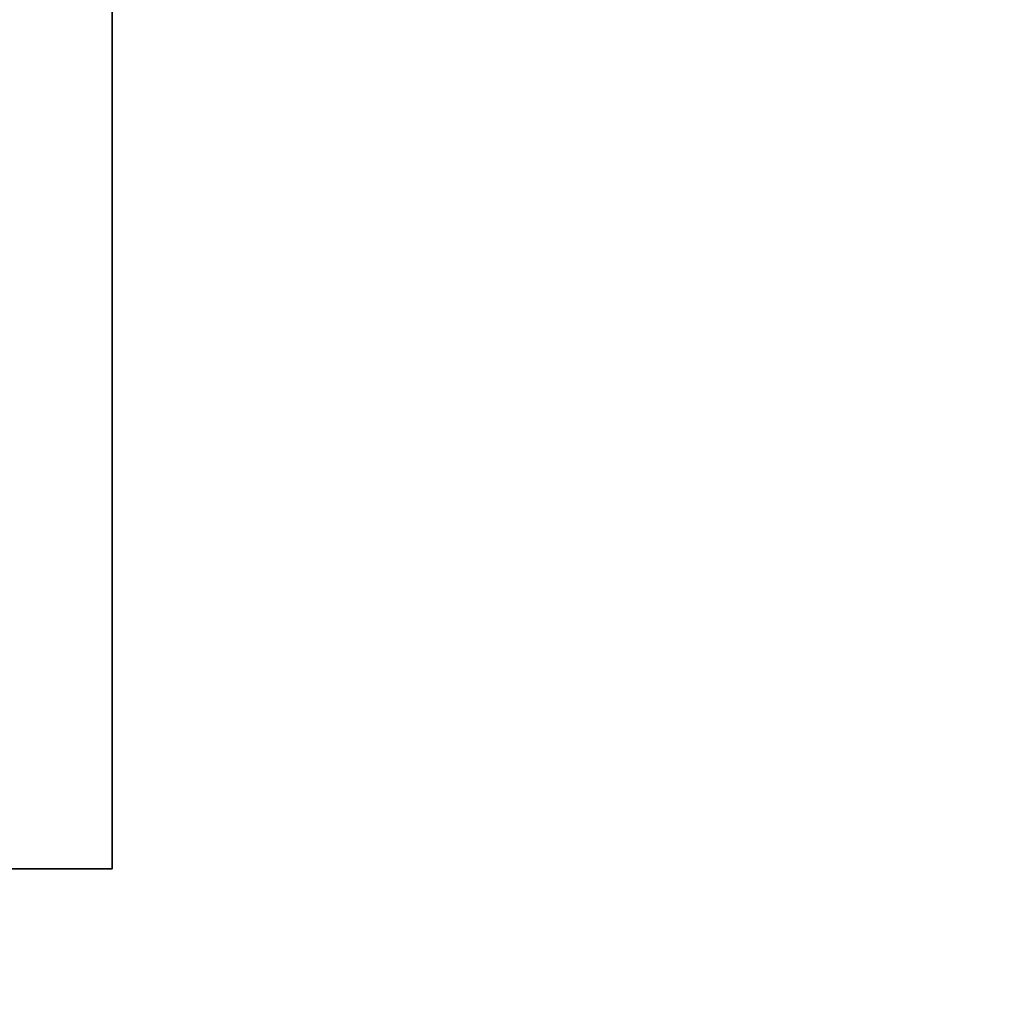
# Model space of a CAD drawing. Extents: x -4.8 to 50.9, y -3 to 23.4.
# Tile 596 of 656: x 46.589 to 46.704, y 0.984 to 1.101. Entities that reach past the tile are written whole.
import ezdxf

# ---------------------------------------------------------------- set-up
doc = ezdxf.new("R2010")
doc.units = 0

# ---------------------------------------------------------------- blocks, each defined once
blk = doc.blocks.new('Box-cdc6a040-db70-415f-b052-ad203af08939')
at = {"color": 253, "linetype": 'Continuous', "true_color": 0xa0a0a0, "transparency": 33554687}
mesh = blk.add_polyface(dxfattribs=at)
corners = [(0, 0), (49, 0), (49, 21.5), (0, 21.5), (0, 0, 0.01), (49, 0, 0.01), (49, 21.5, 0.01), (0, 21.5, 0.01)]
mesh.append_faces([[corners[k] for k in face] for face in [(0, 1, 2, 3), (4, 5, 6, 7), (0, 1, 5, 4), (1, 2, 6, 5), (2, 3, 7, 6), (3, 0, 4, 7)]], dxfattribs={"color": 253})
blk = doc.blocks.new('Box-11b10408-7576-46a0-afcb-4bc9cc284dbe')
at = {"color": 253, "linetype": 'Continuous', "true_color": 0xa0a0a0, "transparency": 33554687}
mesh = blk.add_polyface(dxfattribs=at)
corners = [(0, 0), (49, 0), (49, 21.5), (0, 21.5), (0, 0, 0.01), (49, 0, 0.01), (49, 21.5, 0.01), (0, 21.5, 0.01)]
mesh.append_faces([[corners[k] for k in face] for face in [(0, 1, 2, 3), (4, 5, 6, 7), (0, 1, 5, 4), (1, 2, 6, 5), (2, 3, 7, 6), (3, 0, 4, 7)]], dxfattribs={"color": 253})
blk = doc.blocks.new('7c0b070e-7d09-4440-97ad-b9b4811be4b1')
at = {"linetype": 'Continuous', "transparency": 33554687}
for name, p in [('Box-cdc6a040-db70-415f-b052-ad203af08939', (0, 0)), ('Box-11b10408-7576-46a0-afcb-4bc9cc284dbe', (0, 0, 18.99))]:
    blk.add_blockref(name, p, dxfattribs=at)
blk = doc.blocks.new('CoilBox-2c3c6a71-fef9-412e-8148-94286335cb0a')
at = {"color": 251, "linetype": 'Continuous', "true_color": 0x5b5b5b, "transparency": 33554687}
mesh = blk.add_polyface(dxfattribs=at)
corners = [(0, 0), (27.7, 0), (27.7, 2), (0, 2), (0, 0, 18.06), (27.7, 0, 18.06), (27.7, 2, 18.06), (0, 2, 18.06)]
mesh.append_faces([[corners[k] for k in face] for face in [(0, 1, 2, 3), (4, 5, 6, 7), (0, 1, 5, 4), (1, 2, 6, 5), (2, 3, 7, 6), (3, 0, 4, 7)]], dxfattribs={"color": 251})
blk = doc.blocks.new('26cbf128-f777-4e98-91e0-0dc0b49f5fdb')
at = {"linetype": 'Continuous', "transparency": 33554687}
blk.add_blockref('CoilBox-2c3c6a71-fef9-412e-8148-94286335cb0a', (0, 0), dxfattribs=at)
blk = doc.blocks.new('eb260f9b-0a58-4409-b951-3b95f3195f6d')
at = {"linetype": 'Continuous', "transparency": 33554687}
for name, p in [('7c0b070e-7d09-4440-97ad-b9b4811be4b1', (0, 0)), ('26cbf128-f777-4e98-91e0-0dc0b49f5fdb', (18.9, 1, 0.2))]:
    blk.add_blockref(name, p, dxfattribs=at)

msp = doc.modelspace()

# ---------------------------------------------------------------- block references
at = {"transparency": 33554687}
msp.add_blockref('eb260f9b-0a58-4409-b951-3b95f3195f6d', (0, 0), dxfattribs=at)

doc.saveas('drawing.dxf')
